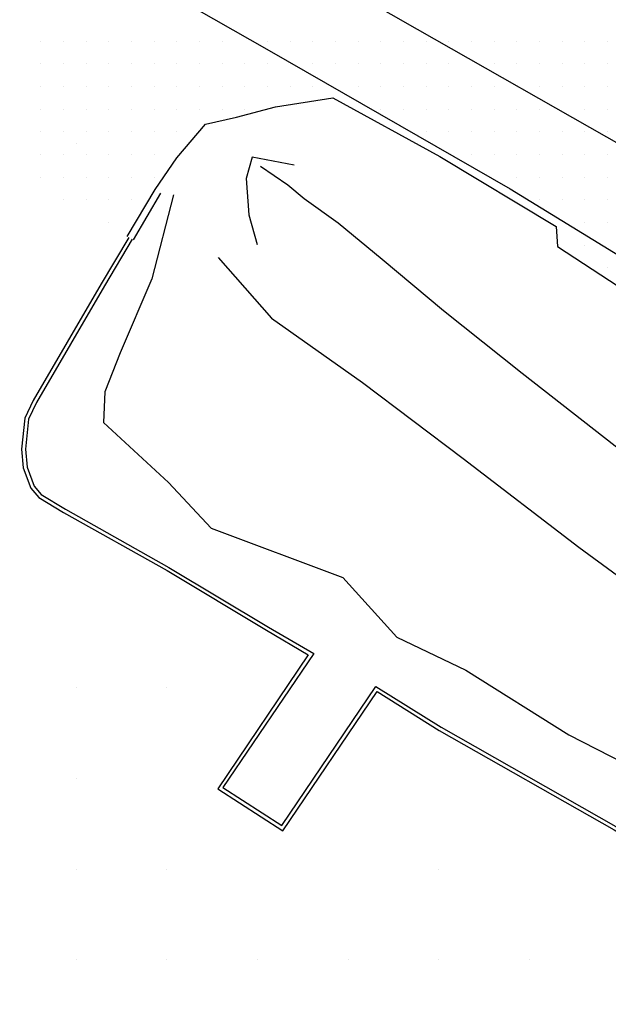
# Model space of a CAD drawing. Extents: x 1762120 to 1766775, y 709485 to 712965.
# Drawn here: x 1765118.9 to 1765183.8, y 710528.7 to 710638.6 of the extents above; entities that cross this region are included whole.
import ezdxf

# ---------------------------------------------------------------- set-up
doc = ezdxf.new("R2010")
doc.units = 0
for name, color, linetype in [('Exist DTM QL2 LIDAR Elevation Point', 7, 'Continuous'), ('Exist DTM Scan Elevation Point', 7, 'Continuous'), ('Exist Roads Curbs', 7, 'Continuous'), ('Exist Roads EOP', 7, 'Continuous'), ('Exist Roads EOT', 7, 'Continuous'), ('PH Exist DTM Breakline', 7, 'Continuous')]:
    doc.layers.add(name, color=color, linetype=linetype)

msp = doc.modelspace()

# ---------------------------------------------------------------- linework, layer by layer
at = {"layer": 'Exist DTM QL2 LIDAR Elevation Point'}
for p, q in [((1765125.13, 710624.91), (1765125.13, 710624.91)), ((1765125.13, 710564.9), (1765125.13, 710564.9)), ((1765135.13, 710564.9), (1765135.13, 710564.9)), ((1765125.13, 710554.9), (1765125.13, 710554.9)), ((1765125.13, 710544.9), (1765125.13, 710544.9)), ((1765135.13, 710544.9), (1765135.13, 710544.9)), ((1765165.13, 710544.9), (1765165.13, 710544.9)), ((1765125.13, 710534.9), (1765125.13, 710534.9)), ((1765135.13, 710534.9), (1765135.13, 710534.9)), ((1765145.13, 710534.9), (1765145.13, 710534.9)), ((1765155.13, 710534.9), (1765155.13, 710534.9)), ((1765165.13, 710534.9), (1765165.13, 710534.9)), ((1765175.14, 710534.9), (1765175.14, 710534.9))]:
    msp.add_line(p, q, dxfattribs=at)
at = {"layer": 'Exist DTM Scan Elevation Point'}
for p, q in [((1765121.25, 710636.25), (1765121.25, 710636.25)), ((1765123.75, 710636.25), (1765123.75, 710636.25)), ((1765126.25, 710636.25), (1765126.25, 710636.25)), ((1765128.75, 710636.25), (1765128.75, 710636.25)), ((1765131.25, 710636.25), (1765131.25, 710636.25)), ((1765133.75, 710636.25), (1765133.75, 710636.25)), ((1765136.25, 710636.25), (1765136.25, 710636.25)), ((1765138.75, 710636.25), (1765138.75, 710636.25)), ((1765141.25, 710636.25), (1765141.25, 710636.25)), ((1765146.25, 710636.25), (1765146.25, 710636.25)), ((1765148.75, 710636.25), (1765148.75, 710636.25)), ((1765151.25, 710636.25), (1765151.25, 710636.25)), ((1765153.75, 710636.25), (1765153.75, 710636.25)), ((1765156.25, 710636.25), (1765156.25, 710636.25)), ((1765158.75, 710636.25), (1765158.75, 710636.25)), ((1765161.25, 710636.25), (1765161.25, 710636.25)), ((1765163.75, 710636.25), (1765163.75, 710636.25)), ((1765166.25, 710636.25), (1765166.25, 710636.25)), ((1765168.75, 710636.25), (1765168.75, 710636.25)), ((1765171.25, 710636.25), (1765171.25, 710636.25)), ((1765173.75, 710636.25), (1765173.75, 710636.25)), ((1765176.25, 710636.25), (1765176.25, 710636.25)), ((1765178.75, 710636.25), (1765178.75, 710636.25)), ((1765181.25, 710636.25), (1765181.25, 710636.25)), ((1765183.75, 710636.25), (1765183.75, 710636.25)), ((1765121.25, 710633.75), (1765121.25, 710633.75)), ((1765123.75, 710633.75), (1765123.75, 710633.75)), ((1765126.25, 710633.75), (1765126.25, 710633.75)), ((1765128.75, 710633.75), (1765128.75, 710633.75)), ((1765131.25, 710633.75), (1765131.25, 710633.75)), ((1765133.75, 710633.75), (1765133.75, 710633.75)), ((1765136.25, 710633.75), (1765136.25, 710633.75)), ((1765138.75, 710633.75), (1765138.75, 710633.75)), ((1765141.25, 710633.75), (1765141.25, 710633.75)), ((1765143.75, 710633.75), (1765143.75, 710633.75)), ((1765146.25, 710633.75), (1765146.25, 710633.75)), ((1765151.25, 710633.75), (1765151.25, 710633.75)), ((1765153.75, 710633.75), (1765153.75, 710633.75)), ((1765156.25, 710633.75), (1765156.25, 710633.75)), ((1765158.75, 710633.75), (1765158.75, 710633.75)), ((1765161.25, 710633.75), (1765161.25, 710633.75)), ((1765163.75, 710633.75), (1765163.75, 710633.75)), ((1765166.25, 710633.75), (1765166.25, 710633.75)), ((1765171.25, 710633.75), (1765171.25, 710633.75)), ((1765173.75, 710633.75), (1765173.75, 710633.75)), ((1765176.25, 710633.75), (1765176.25, 710633.75)), ((1765178.75, 710633.75), (1765178.75, 710633.75)), ((1765181.25, 710633.75), (1765181.25, 710633.75)), ((1765183.75, 710633.75), (1765183.75, 710633.75)), ((1765121.25, 710631.25), (1765121.25, 710631.25)), ((1765123.75, 710631.25), (1765123.75, 710631.25)), ((1765126.25, 710631.25), (1765126.25, 710631.25)), ((1765128.75, 710631.25), (1765128.75, 710631.25)), ((1765131.25, 710631.25), (1765131.25, 710631.25)), ((1765133.75, 710631.25), (1765133.75, 710631.25)), ((1765136.25, 710631.25), (1765136.25, 710631.25)), ((1765138.75, 710631.25), (1765138.75, 710631.25)), ((1765141.25, 710631.25), (1765141.25, 710631.25)), ((1765143.75, 710631.25), (1765143.75, 710631.25)), ((1765146.25, 710631.25), (1765146.25, 710631.25)), ((1765148.75, 710631.25), (1765148.75, 710631.25)), ((1765151.25, 710631.25), (1765151.25, 710631.25)), ((1765156.25, 710631.25), (1765156.25, 710631.25)), ((1765158.75, 710631.25), (1765158.75, 710631.25)), ((1765161.25, 710631.25), (1765161.25, 710631.25)), ((1765163.75, 710631.25), (1765163.75, 710631.25)), ((1765166.25, 710631.25), (1765166.25, 710631.25)), ((1765168.75, 710631.25), (1765168.75, 710631.25)), ((1765171.25, 710631.25), (1765171.25, 710631.25)), ((1765176.25, 710631.25), (1765176.25, 710631.25)), ((1765178.75, 710631.25), (1765178.75, 710631.25)), ((1765181.25, 710631.25), (1765181.25, 710631.25)), ((1765183.75, 710631.25), (1765183.75, 710631.25)), ((1765121.25, 710628.75), (1765121.25, 710628.75)), ((1765123.75, 710628.75), (1765123.75, 710628.75)), ((1765126.25, 710628.75), (1765126.25, 710628.75)), ((1765128.75, 710628.75), (1765128.75, 710628.75)), ((1765131.25, 710628.75), (1765131.25, 710628.75)), ((1765133.75, 710628.75), (1765133.75, 710628.75)), ((1765136.25, 710628.75), (1765136.25, 710628.75)), ((1765138.75, 710628.75), (1765138.75, 710628.75)), ((1765141.25, 710628.75), (1765141.25, 710628.75)), ((1765143.75, 710628.75), (1765143.75, 710628.75)), ((1765158.75, 710628.75), (1765158.75, 710628.75)), ((1765161.25, 710628.75), (1765161.25, 710628.75)), ((1765163.75, 710628.75), (1765163.75, 710628.75)), ((1765166.25, 710628.75), (1765166.25, 710628.75)), ((1765168.75, 710628.75), (1765168.75, 710628.75)), ((1765171.25, 710628.75), (1765171.25, 710628.75)), ((1765173.75, 710628.75), (1765173.75, 710628.75)), ((1765176.25, 710628.75), (1765176.25, 710628.75)), ((1765181.25, 710628.75), (1765181.25, 710628.75)), ((1765183.75, 710628.75), (1765183.75, 710628.75)), ((1765121.25, 710626.25), (1765121.25, 710626.25)), ((1765123.75, 710626.25), (1765123.75, 710626.25)), ((1765126.25, 710626.25), (1765126.25, 710626.25)), ((1765128.75, 710626.25), (1765128.75, 710626.25)), ((1765131.25, 710626.25), (1765131.25, 710626.25)), ((1765133.75, 710626.25), (1765133.75, 710626.25)), ((1765136.25, 710626.25), (1765136.25, 710626.25)), ((1765163.75, 710626.25), (1765163.75, 710626.25)), ((1765166.25, 710626.25), (1765166.25, 710626.25)), ((1765168.75, 710626.25), (1765168.75, 710626.25)), ((1765171.25, 710626.25), (1765171.25, 710626.25)), ((1765173.75, 710626.25), (1765173.75, 710626.25)), ((1765176.25, 710626.25), (1765176.25, 710626.25)), ((1765178.75, 710626.25), (1765178.75, 710626.25)), ((1765181.25, 710626.25), (1765181.25, 710626.25)), ((1765183.75, 710626.25), (1765183.75, 710626.25)), ((1765121.25, 710623.75), (1765121.25, 710623.75)), ((1765123.75, 710623.75), (1765123.75, 710623.75)), ((1765126.25, 710623.75), (1765126.25, 710623.75)), ((1765128.75, 710623.75), (1765128.75, 710623.75)), ((1765131.25, 710623.75), (1765131.25, 710623.75)), ((1765133.75, 710623.75), (1765133.75, 710623.75)), ((1765168.75, 710623.75), (1765168.75, 710623.75)), ((1765171.25, 710623.75), (1765171.25, 710623.75)), ((1765173.75, 710623.75), (1765173.75, 710623.75)), ((1765176.25, 710623.75), (1765176.25, 710623.75)), ((1765178.75, 710623.75), (1765178.75, 710623.75)), ((1765181.25, 710623.75), (1765181.25, 710623.75)), ((1765183.75, 710623.75), (1765183.75, 710623.75)), ((1765121.25, 710621.25), (1765121.25, 710621.25)), ((1765123.75, 710621.25), (1765123.75, 710621.25)), ((1765126.25, 710621.25), (1765126.25, 710621.25)), ((1765128.75, 710621.25), (1765128.75, 710621.25)), ((1765131.25, 710621.25), (1765131.25, 710621.25)), ((1765133.75, 710621.25), (1765133.75, 710621.25)), ((1765173.75, 710621.25), (1765173.75, 710621.25)), ((1765176.25, 710621.25), (1765176.25, 710621.25)), ((1765178.75, 710621.25), (1765178.75, 710621.25)), ((1765181.25, 710621.25), (1765181.25, 710621.25)), ((1765183.75, 710621.25), (1765183.75, 710621.25)), ((1765123.75, 710618.75), (1765123.75, 710618.75)), ((1765126.25, 710618.75), (1765126.25, 710618.75)), ((1765128.75, 710618.75), (1765128.75, 710618.75)), ((1765131.25, 710618.75), (1765131.25, 710618.75)), ((1765176.25, 710618.75), (1765176.25, 710618.75)), ((1765178.75, 710618.75), (1765178.75, 710618.75)), ((1765181.25, 710618.75), (1765181.25, 710618.75)), ((1765183.75, 710618.75), (1765183.75, 710618.75)), ((1765128.75, 710616.25), (1765128.75, 710616.25)), ((1765181.25, 710616.25), (1765181.25, 710616.25)), ((1765183.75, 710616.25), (1765183.75, 710616.25)), ((1765181.25, 710613.75), (1765181.25, 710613.75)), ((1765183.75, 710611.25), (1765183.75, 710611.25))]:
    msp.add_line(p, q, dxfattribs=at)
at = {"layer": 'Exist Roads Curbs'}
msp.add_line((1765131.45, 710614.31), (1765134.48, 710619.49), dxfattribs=at)
at = {"layer": 'Exist Roads EOP'}
msp.add_lwpolyline([(1765130.75, 710614.71), (1765133.86, 710619.88), (1765136.24, 710623.39), (1765139.41, 710627.08), (1765142.83, 710627.85), (1765147.14, 710628.99), (1765153.43, 710630), (1765165.25, 710623.52), (1765178.07, 710615.78), (1765178.21, 710613.59), (1765190.75, 710605.4), (1765203.49, 710597.79), (1765216.07, 710589.64), (1765225.65, 710583.33), (1765236.78, 710576.04), (1765246.32, 710568.18), (1765247.43, 710567.14), (1765249.94, 710560.1), (1765250.42, 710556.17), (1765250.33, 710550.34), (1765249.29, 710544.41), (1765249.12, 710543.96)], dxfattribs=at)
at = {"layer": 'Exist Roads EOT'}
for points in [[(1765104.57, 710670.66), (1765128.93, 710656.85), (1765162.75, 710637.57), (1765185.48, 710624.61), (1765199.93, 710616.38), (1765227.27, 710600.83), (1765245.22, 710589.58), (1765264.8, 710577.43)], [(1765092.99, 710665.66), (1765096.92, 710663.45), (1765117.86, 710651.51), (1765146.44, 710635.22), (1765172.99, 710619.95), (1765186.67, 710611.58), (1765195.17, 710606.26), (1765211.09, 710595.95), (1765221.91, 710588.92), (1765231.68, 710582.53), (1765241.15, 710576.21), (1765249.17, 710570.85), (1765250.18, 710570.2), (1765251.29, 710568.95), (1765252.28, 710566.89), (1765252.82, 710564.24), (1765253.06, 710561.69), (1765253.02, 710559), (1765252.67, 710556.27), (1765252.08, 710552.99), (1765251.3, 710549.57), (1765250.82, 710547.63)]]:
    msp.add_lwpolyline(points, dxfattribs=at)
at = {"layer": 'PH Exist DTM Breakline'}
for points in [[(1765149.19, 710622.58), (1765144.54, 710623.44), (1765143.89, 710621.08), (1765144.17, 710617.08), (1765145.1, 710613.8)], [(1765227.55, 710561.53), (1765221.33, 710565.02), (1765211.29, 710571.77), (1765198.64, 710581.38), (1765187.79, 710589.06), (1765174.34, 710599.6), (1765165.64, 710606.49), (1765158.87, 710612.16), (1765154.04, 710616.17), (1765150.27, 710618.84), (1765148.5, 710620.36), (1765145.46, 710622.42)], [(1765135.89, 710619.29), (1765133.49, 710610.02), (1765129.98, 710601.87), (1765128.29, 710597.56), (1765128.14, 710594.17), (1765135.33, 710587.58), (1765140.01, 710582.54), (1765154.54, 710577.1), (1765160.51, 710570.49), (1765168.11, 710566.86), (1765179.45, 710559.72), (1765190.18, 710554.27), (1765199.45, 710549.27), (1765206.87, 710544.69), (1765214.43, 710539.14), (1765220.52, 710537.96), (1765226.82, 710532.59), (1765235.1, 710530.52)], [(1765130.94, 710614.6), (1765127.91, 710609.48), (1765120.41, 710596.59), (1765119.48, 710594.64), (1765119.13, 710591.24), (1765119.31, 710589.17), (1765120.13, 710586.93), (1765121.02, 710585.92), (1765123.75, 710584.27), (1765135.16, 710577.84), (1765146.14, 710571.26), (1765150.74, 710568.57), (1765140.75, 710553.79), (1765147.93, 710549.16), (1765158.32, 710564.5), (1765165.17, 710560.21), (1765184.45, 710549.27), (1765204.85, 710537.42), (1765228.28, 710524.04), (1765235.84, 710519.41), (1765246.18, 710536.97), (1765247.48, 710539.88), (1765248.17, 710541.43)], [(1765131.3, 710614.39), (1765128.27, 710609.27), (1765120.78, 710596.39), (1765119.88, 710594.53), (1765119.55, 710591.24), (1765119.73, 710589.26), (1765120.5, 710587.15), (1765121.29, 710586.25), (1765123.96, 710584.63), (1765135.37, 710578.2), (1765146.35, 710571.62), (1765151.34, 710568.7), (1765141.33, 710553.91), (1765147.81, 710549.73), (1765158.2, 710565.07), (1765165.38, 710560.57), (1765184.66, 710549.63), (1765205.06, 710537.78), (1765228.49, 710524.4), (1765235.7, 710519.99), (1765245.81, 710537.16), (1765247.1, 710540.05), (1765247.79, 710541.6)], [(1765140.79, 710612.39), (1765146.69, 710605.67), (1765156.71, 710598.59), (1765167.81, 710590.21), (1765180.58, 710580.42), (1765189.1, 710574.17)]]:
    msp.add_lwpolyline(points, dxfattribs=at)

doc.saveas('drawing.dxf')
